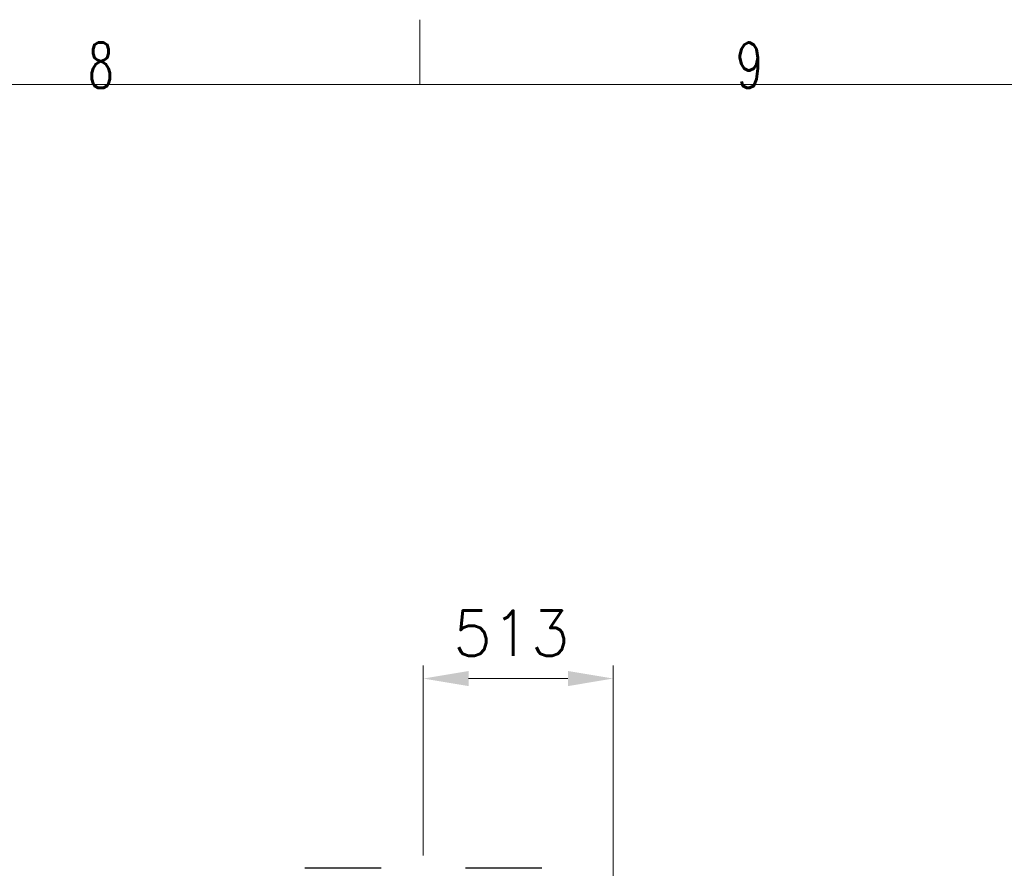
# Model space of a CAD drawing. Header units: inches. Extents: x 0 to 20790, y -12 to 14700.
# Tile 421 of 436: x 12814 to 15474, y 12406 to 14700. Entities that reach past the tile are written whole.
import ezdxf

# ---------------------------------------------------------------- set-up
doc = ezdxf.new("R2010")
doc.units = ezdxf.units.IN
for name, color, linetype, true_color in [('1', 7, 'Continuous', 0xffffff), ('210', 7, 'Continuous', 0xffffff), ('254', 7, 'Continuous', 0xffffff)]:
    doc.layers.add(name, color=color, linetype=linetype, true_color=true_color)
doc.styles.add('latin_extended', font='simplex.shx')
doc.dimstyles.get("Standard").update_dxf_attribs({"dimtxt": 0.18, "dimasz": 0.18, "dimexe": 0.18, "dimexo": 0.0625, "dimgap": 0.09, "dimtad": 0, "dimtih": 1, "dimtoh": 1, "dimdec": 4, "dimzin": 0, "dimdsep": 46, "dimtxsty": 'Standard', "dimcen": 0.09, "dimadec": 0, "dimazin": 0, "dimtfac": 1, "dimtdec": 4, "dimtofl": 0, "dimtmove": 0, "dimatfit": 3, "dimfxl": 1, "dimtolj": 1, "dimtzin": 0, "dimarcsym": 0})

# ---------------------------------------------------------------- blocks, each defined once
blk = doc.blocks.new('_U7')
at = {"layer": '254', "color": 3, "linetype": 'Continuous', "lineweight": 13, "transparency": 16777216}
for p, q in [((13904.1, 12441), (13904.1, 12954)), ((14417.1, 9634.5), (14417.1, 12954)), ((14026.6, 12919), (14294.6, 12919))]:
    blk.add_line(p, q, dxfattribs=at)
at = {"layer": '254', "color": 3, "transparency": 16777216}
for points in [[(14026.6, 12939.4), (14026.6, 12898.5), (13904.1, 12919)], [(14294.6, 12898.5), (14294.6, 12939.4), (14417.1, 12919)]]:
    blk.add_solid(points, dxfattribs=at)
at = {"layer": 'Defpoints', "color": 0, "transparency": 16777216}
for p in [(14417.1, 12919), (13904.1, 12406), (14417.1, 9599.5)]:
    blk.add_point(p, dxfattribs=at)
at = {"layer": '254', "color": 2, "lineweight": 13, "transparency": 16777216, "insert": (13984.3, 13102.7), "char_height": 122.5, "attachment_point": 1, "style": 'latin_extended'}
blk.add_mtext('\\A1;513', dxfattribs=at)

msp = doc.modelspace()

# ---------------------------------------------------------------- linework, layer by layer
at = {"layer": '1', "color": 2, "linetype": 'Continuous', "lineweight": 25}
for p, q in [((13584.177, 12405.963), (13584.056, 12405.963)), ((13789.941, 12405.963), (13584.177, 12405.963)), ((14224.018, 12405.963), (14018.254, 12405.963)), ((14224.138, 12405.963), (14224.018, 12405.963))]:
    msp.add_line(p, q, dxfattribs=at)
at = {"layer": '210', "color": 7, "linetype": 'Continuous', "lineweight": 18}
for p, q in [((13895, 14525), (13895, 14700)), ((175, 14525), (20615, 14525))]:
    msp.add_line(p, q, dxfattribs=at)

# ---------------------------------------------------------------- texts
at = {"layer": '210', "color": 211, "linetype": 'Continuous', "lineweight": 18, "char_height": 122.5, "attachment_point": 7, "line_spacing_factor": 0.963855, "style": 'latin_extended'}
for s, insert in [('\\W0.6563;8', (12998.412, 14515.64)), ('\\W0.7067;9', (14748.412, 14515.64))]:
    msp.add_mtext(s, dxfattribs=dict(at, insert=insert))

# ---------------------------------------------------------------- dimensions: what is measured, and where the dimension line sits
at = {"layer": '254', "color": 2, "linetype": 'Continuous', "lineweight": 13}
dim = msp.add_linear_dim(base=(14417.097, 12918.963), p1=(13904.097, 12405.963), p2=(14417.097, 9599.463), dimstyle='Standard', override={"dimscale": 35, "dimtxt": 3.5, "dimasz": 3.5, "dimexe": 1, "dimexo": 1, "dimgap": 1.75, "dimtad": 1, "dimtih": 1, "dimtoh": 0, "dimdec": 2, "dimlfac": 1, "dimzin": 8, "dimdsep": 46, "dimlunit": 2, "dimtxsty": 'latin_extended', "dimsah": 1, "dimse1": 0, "dimse2": 0, "dimsd1": 0, "dimsd2": 0, "dimclrd": 3, "dimclre": 3, "dimclrt": 2, "dimtol": 0, "dimtm": -0.1, "dimtfac": 0.714286, "dimtdec": 3, "dimtofl": 1, "dimtmove": 0, "dimtzin": 8, "dimlwd": 13, "dimlwe": 13}, dxfattribs=at)
dim.commit()
dim.dimension.update_dxf_attribs({"geometry": '_U7', "text_midpoint": (14130.138, 12918.963), "dimtype": 160})

doc.saveas('drawing.dxf')
